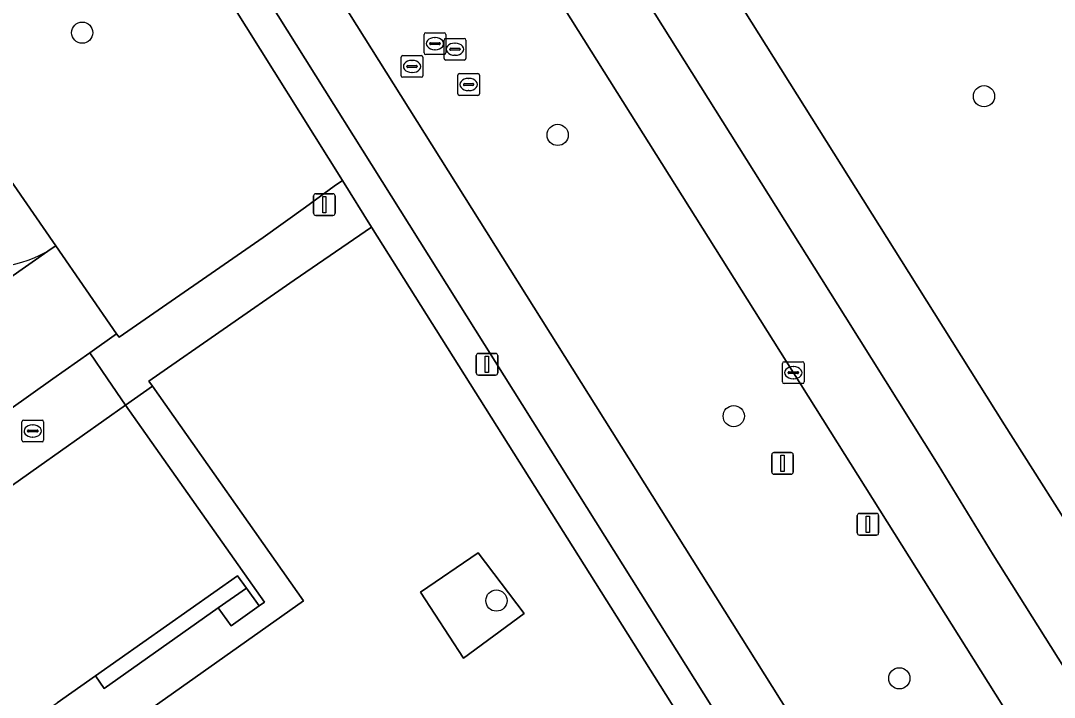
# Model space of a CAD drawing. Extents: x 159352 to 160617, y 385888 to 387323.
# Drawn here: x 160219.79 to 160267.44, y 386985.32 to 387016.51 of the extents above; entities that cross this region are included whole.
import ezdxf

# ---------------------------------------------------------------- set-up
doc = ezdxf.new("R2010")
doc.units = 0
for name, color, linetype in [('IMGEO_Afsluitpaal', 7, 'Continuous'), ('IMGEO_Berm_groen', 7, 'Continuous'), ('IMGEO_Boom', 7, 'Continuous'), ('IMGEO_Brandkraan', 7, 'Continuous'), ('IMGEO_Fietspad_gesloten', 7, 'Continuous'), ('IMGEO_Groenvoorziening', 7, 'Continuous'), ('IMGEO_Kolk', 7, 'Continuous'), ('IMGEO_Lichtmast', 7, 'Continuous'), ('IMGEO_OVBaan_gesloten', 7, 'Continuous'), ('IMGEO_Pand', 7, 'Continuous'), ('IMGEO_Parkeervlak_open', 7, 'Continuous'), ('IMGEO_Rijbaan_lokaal_open', 7, 'Continuous'), ('IMGEO_Rijbaan_regionaal_gesloten', 7, 'Continuous'), ('IMGEO_Rioolput', 7, 'Continuous'), ('IMGEO_Voetpad_open', 7, 'Continuous')]:
    doc.layers.add(name, color=color, linetype=linetype)

msp = doc.modelspace()

# ---------------------------------------------------------------- linework, layer by layer
at = {"layer": 'IMGEO_Afsluitpaal'}
for p, q in [((160254.519, 386996.608), (160255.309, 386996.608)), ((160255.309, 386996.608), (160254.519, 386996.608)), ((160254.419, 386995.708), (160254.419, 386996.508)), ((160254.419, 386996.508), (160254.419, 386995.708)), ((160255.409, 386996.508), (160255.409, 386995.708)), ((160255.409, 386995.708), (160255.409, 386996.508)), ((160255.309, 386995.608), (160254.519, 386995.608)), ((160254.519, 386995.608), (160255.309, 386995.608))]:
    msp.add_line(p, q, dxfattribs=at)
msp.add_lwpolyline([(160254.839, 386996.483), (160254.989, 386996.483), (160254.989, 386995.733), (160254.839, 386995.733), (160254.839, 386996.483)], dxfattribs=at)
for centre, start, end in [((160254.519, 386996.508), 90, 180), ((160254.519, 386996.508), 90, 180), ((160255.309, 386996.508), 0, 90), ((160255.309, 386996.508), 360, 90), ((160254.519, 386995.708), 180, 270), ((160254.519, 386995.708), 180, 270), ((160255.309, 386995.708), 270, 0), ((160255.309, 386995.708), 270, 0)]:
    msp.add_arc(centre, 0.1, start, end, dxfattribs=at)
at = {"layer": 'IMGEO_Berm_groen'}
for points in [[(160074.769, 387300.977), (160089.964, 387276.862), (160133.251, 387207.891), (160169.143, 387150.659), (160219.331, 387070.791), (160260.731, 387004.898), (160265.141, 386997.883), (160267.754, 386993.765), (160272.043, 386986.848), (160276.83, 386979.273), (160293.588, 386952.623)], [(160061.354, 387292.644), (160063.17, 387289.774), (160066.811, 387283.933), (160066.963, 387283.69), (160076.235, 387268.952), (160076.381, 387268.72), (160087.304, 387251.405), (160092.639, 387242.947), (160097.876, 387234.64), (160105.041, 387223.274), (160114.358, 387208.818), (160165.191, 387127.841), (160170.83, 387118.868), (160182.845, 387099.748), (160203.016, 387067.649), (160214.358, 387049.6), (160225.591, 387031.723), (160236.977, 387013.604), (160245.966, 386999.301), (160263.313, 386971.696), (160298.755, 386915.152)], [(160276.06, 386967.413), (160265.067, 386984.929), (160255.413, 387000.286), (160244.559, 387017.562), (160233.187, 387035.73), (160221.787, 387053.905), (160212.542, 387068.644), (160201.655, 387085.964)]]:
    msp.add_lwpolyline(points, dxfattribs=at)
at = {"layer": 'IMGEO_Boom'}
for centre in [(160222.63, 387015.957), (160264.202, 387013.029), (160244.548, 387011.245), (160252.666, 386998.284), (160241.726, 386989.783), (160260.3, 386986.201)]:
    msp.add_circle(centre, 0.489, dxfattribs=at)
at = {"layer": 'IMGEO_Brandkraan'}
for p, q in [((160219.85, 386997.172), (160219.85, 386998.024)), ((160219.925, 386998.098), (160220.777, 386998.098)), ((160220.851, 386998.024), (160220.851, 386997.172)), ((160220.109, 386997.592), (160220.109, 386997.604)), ((160220.547, 386997.555), (160220.149, 386997.555)), ((160220.152, 386997.641), (160220.55, 386997.641)), ((160220.338, 386997.878), (160220.363, 386997.878)), ((160220.593, 386997.604), (160220.593, 386997.592)), ((160220.777, 386997.098), (160219.925, 386997.098)), ((160220.361, 386997.318), (160220.336, 386997.318))]:
    msp.add_line(p, q, dxfattribs=at)
for points in [[(160219.85, 386997.172), (160219.85, 386998.024)], [(160219.925, 386998.098), (160220.777, 386998.098)], [(160220.851, 386998.024), (160220.851, 386997.172)], [(160220.777, 386997.098), (160219.925, 386997.098)]]:
    msp.add_lwpolyline(points, dxfattribs=at)
for centre, radius, start, end in [((160219.927, 386998.022), 0.0765, 91.552, 178.448), ((160219.927, 386998.022), 0.0765, 91.552, 178.448), ((160220.775, 386998.022), 0.0765, 1.552, 88.448), ((160220.775, 386998.022), 0.0765, 1.552, 88.448), ((160220.149, 386997.601), 0.0403, 85.8775, 175.7526), ((160220.146, 386997.591), 0.0366, 178.938, 274.7102), ((160220.55, 386997.598), 0.043, 264.8664, 352.4533), ((160220.554, 386997.603), 0.0386, 1.7309, 96.639), ((160219.927, 386997.174), 0.0765, 181.552, 268.448), ((160219.927, 386997.174), 0.0765, 181.552, 268.448), ((160220.775, 386997.174), 0.0765, 271.552, 358.448), ((160220.775, 386997.174), 0.0765, 271.552, 358.448)]:
    msp.add_arc(centre, radius, start, end, dxfattribs=at)
for centre, major_axis, ratio, start_param, end_param in [((160220.337, 386997.598), (-0.387, 0.002), 0.722429, 4.712389, 7.853982), ((160220.362, 386997.598), (-0.39, 0.002), 0.717154, 1.570796, 4.712389)]:
    msp.add_ellipse(centre, major_axis=major_axis, ratio=ratio, start_param=start_param, end_param=end_param, dxfattribs=at)
at = {"layer": 'IMGEO_Fietspad_gesloten'}
for points in [[(160298.755, 386915.152), (160263.313, 386971.696), (160245.966, 386999.301), (160236.977, 387013.604), (160225.591, 387031.723), (160214.358, 387049.6), (160203.016, 387067.649), (160182.845, 387099.748), (160170.83, 387118.868), (160165.191, 387127.841), (160114.358, 387208.818), (160105.041, 387223.274), (160097.876, 387234.64), (160092.639, 387242.947), (160087.304, 387251.405), (160076.381, 387268.72), (160076.235, 387268.952), (160066.963, 387283.69), (160066.811, 387283.933), (160063.17, 387289.774), (160061.354, 387292.644), (160059.591, 387295.491), (160055.426, 387293.381)], [(160059.646, 387289.834), (160059.735, 387289.888), (160073.984, 387267.224), (160090.197, 387241.473), (160102.688, 387221.699), (160111.944, 387207.355), (160162.997, 387126.094), (160168.72, 387116.98), (160180.729, 387097.854), (160243.818, 386997.378), (160260.746, 386970.418), (160299.01, 386909.452)]]:
    msp.add_lwpolyline(points, dxfattribs=at)
at = {"layer": 'IMGEO_Groenvoorziening'}
for points in [[(160216.081, 387013.827), (160221.413, 387006.14), (160224.214, 387002.076), (160224.337, 387001.925), (160230.969, 387006.519), (160232.917, 387007.921), (160234.244, 387008.877), (160234.625, 387009.151), (160214.268, 387041.603)], [(160221.207, 387005.99), (160221.413, 387006.14), (160216.081, 387013.827), (160187.8, 386994.102), (160187.339, 386993.696), (160186.966, 386993.208), (160186.695, 386992.658), (160186.535, 386992.065), (160186.494, 386991.452), (160186.561, 386990.894), (160188.323, 386988.269), (160173.155, 386977.289), (160175.487, 386973.708), (160190.167, 386984.129), (160193.689, 386986.641)], [(160252.873, 386978), (160253.821, 386978.647), (160235.959, 387007.001), (160232.409, 387004.55), (160225.85, 387000), (160225.706, 386999.9), (160225.865, 386999.673), (160232.834, 386989.77), (160181.459, 386953.438), (160191.175, 386939.67)]]:
    msp.add_lwpolyline(points, dxfattribs=at)
for points in [[(160243.001, 386989.194), (160240.886, 386991.986), (160238.231, 386990.178), (160240.211, 386987.132)], [(160238.231, 386990.178), (160240.886, 386991.986), (160243.001, 386989.194), (160240.211, 386987.132)]]:
    msp.add_lwpolyline(points, close=True, dxfattribs=at)
msp.add_arc((160217.99, 387011.325), 6.23, 257.4025, 301.0914, dxfattribs=at)
at = {"layer": 'IMGEO_Kolk'}
for p, q in [((160254.912, 386999.86), (160254.912, 387000.712)), ((160254.987, 387000.786), (160255.839, 387000.786)), ((160255.4, 387000.566), (160255.425, 387000.566)), ((160255.913, 387000.712), (160255.913, 386999.86)), ((160255.171, 387000.28), (160255.171, 387000.292)), ((160255.609, 387000.243), (160255.211, 387000.243)), ((160255.214, 387000.329), (160255.612, 387000.329)), ((160255.423, 387000.006), (160255.398, 387000.006)), ((160255.655, 387000.292), (160255.655, 387000.28)), ((160255.839, 386999.786), (160254.987, 386999.786))]:
    msp.add_line(p, q, dxfattribs=at)
for points in [[(160254.912, 386999.86), (160254.912, 387000.712)], [(160254.987, 387000.786), (160255.839, 387000.786)], [(160255.913, 387000.712), (160255.913, 386999.86)], [(160255.839, 386999.786), (160254.987, 386999.786)]]:
    msp.add_lwpolyline(points, dxfattribs=at)
for centre, radius, start, end in [((160254.989, 387000.71), 0.0765, 91.552, 178.448), ((160254.989, 387000.71), 0.0765, 91.552, 178.448), ((160255.837, 387000.71), 0.0765, 1.552, 88.448), ((160255.837, 387000.71), 0.0765, 1.552, 88.448), ((160255.211, 387000.289), 0.0403, 85.8775, 175.7526), ((160255.208, 387000.279), 0.0366, 178.938, 274.7102), ((160255.612, 387000.286), 0.043, 264.8664, 352.4533), ((160255.616, 387000.291), 0.0386, 1.7309, 96.639), ((160254.989, 386999.862), 0.0765, 181.552, 268.448), ((160254.989, 386999.862), 0.0765, 181.552, 268.448), ((160255.837, 386999.862), 0.0765, 271.552, 358.448), ((160255.837, 386999.862), 0.0765, 271.552, 358.448)]:
    msp.add_arc(centre, radius, start, end, dxfattribs=at)
for centre, major_axis, ratio, start_param, end_param in [((160255.399, 387000.286), (-0.387, 0.002), 0.722429, 4.712389, 7.853982), ((160255.424, 387000.286), (-0.39, 0.002), 0.717154, 1.570796, 4.712389)]:
    msp.add_ellipse(centre, major_axis=major_axis, ratio=ratio, start_param=start_param, end_param=end_param, dxfattribs=at)
at = {"layer": 'IMGEO_Lichtmast'}
for p, q in [((160233.398, 387008.536), (160234.188, 387008.536)), ((160234.188, 387008.536), (160233.398, 387008.536)), ((160233.298, 387007.636), (160233.298, 387008.436)), ((160233.298, 387008.436), (160233.298, 387007.636)), ((160234.288, 387008.436), (160234.288, 387007.636)), ((160234.288, 387007.636), (160234.288, 387008.436)), ((160234.188, 387007.536), (160233.398, 387007.536)), ((160233.398, 387007.536), (160234.188, 387007.536)), ((160240.793, 387000.273), (160240.793, 387001.073)), ((160240.793, 387001.073), (160240.793, 387000.273)), ((160240.893, 387001.173), (160241.683, 387001.173)), ((160241.683, 387001.173), (160240.893, 387001.173)), ((160241.783, 387001.073), (160241.783, 387000.273)), ((160241.783, 387000.273), (160241.783, 387001.073)), ((160241.683, 387000.173), (160240.893, 387000.173)), ((160240.893, 387000.173), (160241.683, 387000.173)), ((160258.455, 386993.798), (160259.245, 386993.798)), ((160259.245, 386993.798), (160258.455, 386993.798)), ((160258.355, 386992.898), (160258.355, 386993.698)), ((160258.355, 386993.698), (160258.355, 386992.898)), ((160259.345, 386993.698), (160259.345, 386992.898)), ((160259.345, 386992.898), (160259.345, 386993.698)), ((160259.245, 386992.798), (160258.455, 386992.798)), ((160258.455, 386992.798), (160259.245, 386992.798))]:
    msp.add_line(p, q, dxfattribs=at)
for points in [[(160233.718, 387008.411), (160233.868, 387008.411), (160233.868, 387007.661), (160233.718, 387007.661), (160233.718, 387008.411)], [(160241.213, 387001.048), (160241.363, 387001.048), (160241.363, 387000.298), (160241.213, 387000.298), (160241.213, 387001.048)], [(160258.775, 386993.673), (160258.925, 386993.673), (160258.925, 386992.923), (160258.775, 386992.923), (160258.775, 386993.673)]]:
    msp.add_lwpolyline(points, dxfattribs=at)
for centre, start, end in [((160233.398, 387008.436), 90, 180), ((160233.398, 387008.436), 90, 180), ((160234.188, 387008.436), 0, 90), ((160234.188, 387008.436), 360, 90), ((160233.398, 387007.636), 180, 270), ((160233.398, 387007.636), 180, 270), ((160234.188, 387007.636), 270, 0), ((160234.188, 387007.636), 270, 0), ((160240.893, 387001.073), 90, 180), ((160240.893, 387001.073), 90, 180), ((160241.683, 387001.073), 0, 90), ((160241.683, 387001.073), 360, 90), ((160240.893, 387000.273), 180, 270), ((160240.893, 387000.273), 180, 270), ((160241.683, 387000.273), 270, 0), ((160241.683, 387000.273), 270, 0), ((160258.455, 386993.698), 90, 180), ((160258.455, 386993.698), 90, 180), ((160259.245, 386993.698), 0, 90), ((160259.245, 386993.698), 360, 90), ((160258.455, 386992.898), 180, 270), ((160258.455, 386992.898), 180, 270), ((160259.245, 386992.898), 270, 0), ((160259.245, 386992.898), 270, 0)]:
    msp.add_arc(centre, 0.1, start, end, dxfattribs=at)
at = {"layer": 'IMGEO_OVBaan_gesloten'}
for points in [[(160169.143, 387150.659), (160133.251, 387207.891), (160089.964, 387276.862), (160074.769, 387300.977), (160072.922, 387303.876), (160070.064, 387302.083), (160071.697, 387299.486), (160087.296, 387274.72), (160087.318, 387274.685), (160127.975, 387209.886), (160130.381, 387206.055), (160130.274, 387205.979), (160166.004, 387148.947), (160216.284, 387068.925), (160257.803, 387002.881), (160262.089, 386996.041), (160264.619, 386991.885), (160290.584, 386950.642), (160291.841, 386948.664), (160292.971, 386946.889), (160295.557, 386943.025), (160320.751, 386905.815), (160328.357, 386894.581), (160330.901, 386890.869)], [(160293.588, 386952.623), (160276.83, 386979.273), (160272.043, 386986.848), (160267.754, 386993.765), (160265.141, 386997.883), (160260.731, 387004.898), (160219.331, 387070.791), (160169.143, 387150.659)]]:
    msp.add_lwpolyline(points, dxfattribs=at)
at = {"layer": 'IMGEO_Pand'}
msp.add_lwpolyline([(160209.72, 386988.257), (160209.488, 386988.093), (160215.831, 386979.049), (160215.938, 386979.125), (160215.39, 386979.928), (160214.995, 386980.506), (160221.477, 386985.071), (160223.24, 386986.312), (160229.792, 386990.926), (160230.198, 386990.359), (160230.782, 386989.543), (160231.03, 386989.713), (160224.626, 386998.794), (160220.637, 386995.97), (160216.86, 386993.306), (160217.546, 386992.334), (160213.959, 386989.789), (160213.273, 386990.761)], close=True, dxfattribs=at)
at = {"layer": 'IMGEO_Parkeervlak_open'}
msp.add_lwpolyline([(160193.689, 386986.641), (160206.251, 386995.53), (160212.642, 387000), (160221.207, 387005.99)], dxfattribs=at)
msp.add_arc((160217.99, 387011.325), 6.23, 257.4025, 301.0914, dxfattribs=at)
at = {"layer": 'IMGEO_Rijbaan_lokaal_open'}
msp.add_lwpolyline([(160185.303, 386974.532), (160192.854, 386979.886), (160193.116, 386980.081), (160200.254, 386985.095), (160208.034, 386990.594), (160209.085, 386991.357), (160215.176, 386995.676), (160221.282, 387000), (160222.978, 387001.201), (160224.214, 387002.076), (160221.413, 387006.14), (160221.207, 387005.99), (160212.642, 387000), (160206.251, 386995.53), (160193.689, 386986.641), (160190.167, 386984.129), (160175.487, 386973.708), (160173.413, 386972.236), (160169.928, 386969.833), (160172.85, 386965.681), (160176.365, 386968.207)], close=True, dxfattribs=at)
at = {"layer": 'IMGEO_Rijbaan_regionaal_gesloten'}
for points in [[(160330.901, 386890.869), (160328.357, 386894.581), (160320.751, 386905.815), (160295.557, 386943.025), (160292.971, 386946.889), (160291.841, 386948.664), (160290.584, 386950.642), (160264.619, 386991.885), (160262.089, 386996.041), (160257.803, 387002.881), (160216.284, 387068.925), (160166.004, 387148.947), (160130.274, 387205.979), (160129.989, 387205.796), (160128.804, 387206.753)], [(160133.085, 387195.078), (160137.989, 387187.277), (160159.188, 387153.531), (160170.065, 387136.222), (160179.898, 387120.552), (160191.318, 387102.426), (160201.655, 387085.964), (160212.542, 387068.644), (160221.787, 387053.905), (160233.187, 387035.73), (160244.559, 387017.562), (160255.413, 387000.286), (160265.067, 386984.929), (160276.06, 386967.413)]]:
    msp.add_lwpolyline(points, dxfattribs=at)
at = {"layer": 'IMGEO_Rioolput'}
for p, q in [((160238.39, 387015.026), (160238.39, 387015.878)), ((160238.465, 387015.952), (160239.317, 387015.952)), ((160238.878, 387015.732), (160238.903, 387015.732)), ((160239.314, 387014.768), (160239.314, 387015.62)), ((160239.389, 387015.694), (160240.241, 387015.694)), ((160239.391, 387015.878), (160239.391, 387015.026)), ((160240.315, 387015.62), (160240.315, 387014.768)), ((160238.649, 387015.446), (160238.649, 387015.458)), ((160239.087, 387015.409), (160238.689, 387015.409)), ((160238.692, 387015.495), (160239.09, 387015.495)), ((160238.901, 387015.172), (160238.876, 387015.172)), ((160239.133, 387015.458), (160239.133, 387015.446)), ((160239.573, 387015.188), (160239.573, 387015.2)), ((160240.011, 387015.151), (160239.613, 387015.151)), ((160239.616, 387015.237), (160240.014, 387015.237)), ((160239.802, 387015.474), (160239.827, 387015.474)), ((160240.057, 387015.2), (160240.057, 387015.188)), ((160237.334, 387013.976), (160237.334, 387014.828)), ((160237.409, 387014.902), (160238.261, 387014.902)), ((160237.822, 387014.682), (160237.847, 387014.682)), ((160238.335, 387014.828), (160238.335, 387013.976)), ((160239.317, 387014.952), (160238.465, 387014.952)), ((160240.241, 387014.694), (160239.389, 387014.694)), ((160239.825, 387014.914), (160239.8, 387014.914)), ((160237.593, 387014.396), (160237.593, 387014.408)), ((160238.031, 387014.359), (160237.633, 387014.359)), ((160237.636, 387014.445), (160238.034, 387014.445)), ((160238.077, 387014.408), (160238.077, 387014.396)), ((160238.261, 387013.902), (160237.409, 387013.902)), ((160237.845, 387014.122), (160237.82, 387014.122)), ((160239.944, 387013.143), (160239.944, 387013.995)), ((160240.019, 387014.069), (160240.871, 387014.069)), ((160240.432, 387013.849), (160240.457, 387013.849)), ((160240.945, 387013.995), (160240.945, 387013.143)), ((160240.203, 387013.563), (160240.203, 387013.575)), ((160240.641, 387013.526), (160240.243, 387013.526)), ((160240.246, 387013.612), (160240.644, 387013.612)), ((160240.455, 387013.289), (160240.43, 387013.289)), ((160240.687, 387013.575), (160240.687, 387013.563)), ((160240.871, 387013.069), (160240.019, 387013.069))]:
    msp.add_line(p, q, dxfattribs=at)
for points in [[(160238.39, 387015.026), (160238.39, 387015.878)], [(160238.465, 387015.952), (160239.317, 387015.952)], [(160239.314, 387014.768), (160239.314, 387015.62)], [(160239.389, 387015.694), (160240.241, 387015.694)], [(160239.391, 387015.878), (160239.391, 387015.026)], [(160240.315, 387015.62), (160240.315, 387014.768)], [(160237.334, 387013.976), (160237.334, 387014.828)], [(160237.409, 387014.902), (160238.261, 387014.902)], [(160238.335, 387014.828), (160238.335, 387013.976)], [(160239.317, 387014.952), (160238.465, 387014.952)], [(160240.241, 387014.694), (160239.389, 387014.694)], [(160238.261, 387013.902), (160237.409, 387013.902)], [(160239.944, 387013.143), (160239.944, 387013.995)], [(160240.019, 387014.069), (160240.871, 387014.069)], [(160240.945, 387013.995), (160240.945, 387013.143)], [(160240.871, 387013.069), (160240.019, 387013.069)]]:
    msp.add_lwpolyline(points, dxfattribs=at)
for centre, radius, start, end in [((160238.467, 387015.876), 0.0765, 91.552, 178.448), ((160238.467, 387015.876), 0.0765, 91.552, 178.448), ((160239.391, 387015.618), 0.0765, 91.552, 178.448), ((160239.391, 387015.618), 0.0765, 91.552, 178.448), ((160239.315, 387015.876), 0.0765, 1.552, 88.448), ((160239.315, 387015.876), 0.0765, 1.552, 88.448), ((160240.239, 387015.618), 0.0765, 1.552, 88.448), ((160240.239, 387015.618), 0.0765, 1.552, 88.448), ((160238.689, 387015.455), 0.0403, 85.8775, 175.7526), ((160238.686, 387015.445), 0.0366, 178.938, 274.7102), ((160239.09, 387015.452), 0.043, 264.8664, 352.4533), ((160239.094, 387015.457), 0.0386, 1.7309, 96.639), ((160239.613, 387015.197), 0.0403, 85.8775, 175.7526), ((160239.61, 387015.187), 0.0366, 178.938, 274.7102), ((160240.014, 387015.194), 0.043, 264.8664, 352.4533), ((160240.018, 387015.199), 0.0386, 1.7309, 96.639), ((160237.411, 387014.826), 0.0765, 91.552, 178.448), ((160237.411, 387014.826), 0.0765, 91.552, 178.448), ((160238.259, 387014.826), 0.0765, 1.552, 88.448), ((160238.259, 387014.826), 0.0765, 1.552, 88.448), ((160238.467, 387015.028), 0.0765, 181.552, 268.448), ((160238.467, 387015.028), 0.0765, 181.552, 268.448), ((160239.391, 387014.77), 0.0765, 181.552, 268.448), ((160239.391, 387014.77), 0.0765, 181.552, 268.448), ((160239.315, 387015.028), 0.0765, 271.552, 358.448), ((160239.315, 387015.028), 0.0765, 271.552, 358.448), ((160240.239, 387014.77), 0.0765, 271.552, 358.448), ((160240.239, 387014.77), 0.0765, 271.552, 358.448), ((160237.633, 387014.405), 0.0403, 85.8775, 175.7526), ((160237.63, 387014.395), 0.0366, 178.938, 274.7102), ((160238.034, 387014.402), 0.043, 264.8664, 352.4533), ((160238.038, 387014.407), 0.0386, 1.7309, 96.639), ((160237.411, 387013.978), 0.0765, 181.552, 268.448), ((160237.411, 387013.978), 0.0765, 181.552, 268.448), ((160238.259, 387013.978), 0.0765, 271.552, 358.448), ((160238.259, 387013.978), 0.0765, 271.552, 358.448), ((160240.021, 387013.993), 0.0765, 91.552, 178.448), ((160240.021, 387013.993), 0.0765, 91.552, 178.448), ((160240.869, 387013.993), 0.0765, 1.552, 88.448), ((160240.869, 387013.993), 0.0765, 1.552, 88.448), ((160240.243, 387013.572), 0.0403, 85.8775, 175.7526), ((160240.24, 387013.562), 0.0366, 178.938, 274.7102), ((160240.644, 387013.569), 0.043, 264.8664, 352.4533), ((160240.648, 387013.574), 0.0386, 1.7309, 96.639), ((160240.021, 387013.145), 0.0765, 181.552, 268.448), ((160240.021, 387013.145), 0.0765, 181.552, 268.448), ((160240.869, 387013.145), 0.0765, 271.552, 358.448), ((160240.869, 387013.145), 0.0765, 271.552, 358.448)]:
    msp.add_arc(centre, radius, start, end, dxfattribs=at)
for centre, major_axis, ratio, start_param, end_param in [((160238.877, 387015.452), (-0.387, 0.002), 0.722429, 4.712389, 7.853982), ((160238.902, 387015.452), (-0.39, 0.002), 0.717154, 1.570796, 4.712389), ((160239.801, 387015.194), (-0.387, 0.002), 0.722429, 4.712389, 7.853982), ((160239.826, 387015.194), (-0.39, 0.002), 0.717154, 1.570796, 4.712389), ((160237.821, 387014.402), (-0.387, 0.002), 0.722429, 4.712389, 7.853982), ((160237.846, 387014.402), (-0.39, 0.002), 0.717154, 1.570796, 4.712389), ((160240.431, 387013.569), (-0.387, 0.002), 0.722429, 4.712389, 7.853982), ((160240.456, 387013.569), (-0.39, 0.002), 0.717154, 1.570796, 4.712389)]:
    msp.add_ellipse(centre, major_axis=major_axis, ratio=ratio, start_param=start_param, end_param=end_param, dxfattribs=at)
at = {"layer": 'IMGEO_Voetpad_open'}
for points in [[(160260.746, 386970.418), (160243.818, 386997.378), (160180.729, 387097.854), (160168.72, 387116.98), (160162.997, 387126.094), (160111.944, 387207.355), (160102.688, 387221.699), (160090.197, 387241.473), (160073.984, 387267.224), (160059.735, 387289.888), (160059.646, 387289.834)], [(160160.899, 387126.68), (160192.245, 387076.712), (160193.836, 387074.175), (160213.459, 387042.895), (160214.268, 387041.603), (160234.625, 387009.151), (160235.959, 387007.001), (160253.821, 386978.647), (160254.729, 386977.189), (160269.864, 386953.076)], [(160181.459, 386953.438), (160232.834, 386989.77), (160225.865, 386999.673), (160224.626, 386998.794), (160231.03, 386989.713), (160230.782, 386989.543), (160229.492, 386988.615), (160228.898, 386989.442), (160223.645, 386985.737), (160223.24, 386986.312), (160221.477, 386985.071)]]:
    msp.add_lwpolyline(points, dxfattribs=at)
for points in [[(160232.409, 387004.55), (160235.959, 387007.001), (160234.625, 387009.151), (160234.244, 387008.877), (160232.917, 387007.921), (160230.969, 387006.519), (160224.337, 387001.925), (160224.214, 387002.076), (160222.978, 387001.201), (160223.8, 387000), (160224.626, 386998.794), (160225.865, 386999.673), (160225.706, 386999.9), (160225.85, 387000)], [(160216.86, 386993.306), (160220.637, 386995.97), (160224.626, 386998.794), (160223.8, 387000), (160222.978, 387001.201), (160221.282, 387000), (160215.176, 386995.676)], [(160223.645, 386985.737), (160228.898, 386989.442), (160230.198, 386990.359), (160229.792, 386990.926), (160223.24, 386986.312)], [(160228.898, 386989.442), (160229.492, 386988.615), (160230.782, 386989.543), (160230.198, 386990.359)]]:
    msp.add_lwpolyline(points, close=True, dxfattribs=at)

doc.saveas('drawing.dxf')
